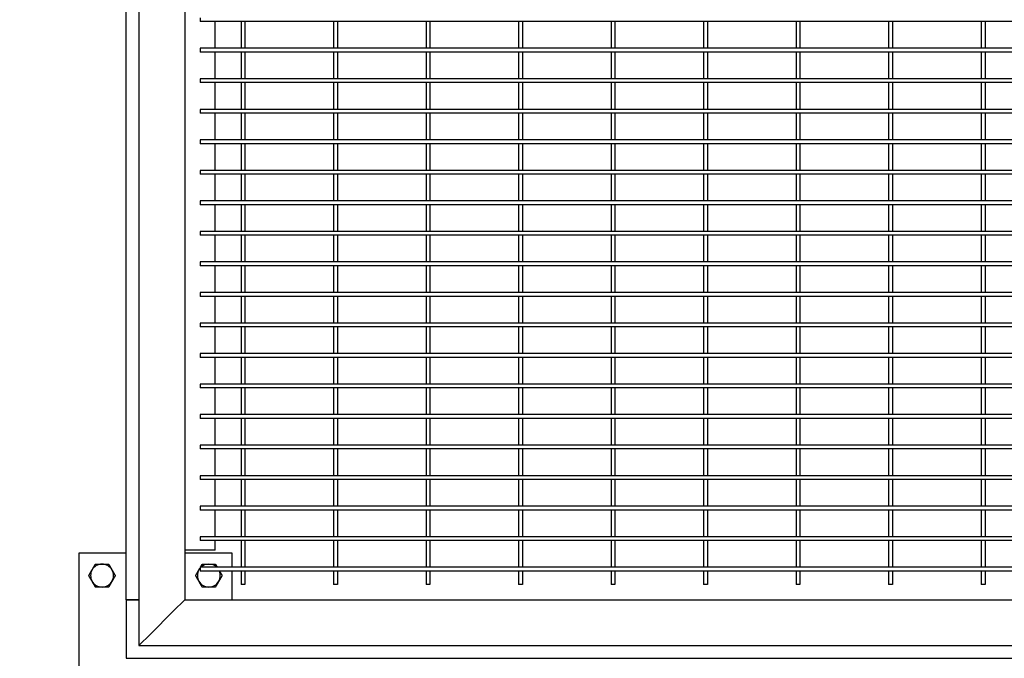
# Model space of a CAD drawing. Header units: inches. Extents: x 36 to 1719, y -84 to 1122.
# Tile 512 of 558: x 919 to 951, y 812 to 833. Entities that reach past the tile are written whole.
import ezdxf

# ---------------------------------------------------------------- set-up
doc = ezdxf.new("R2010")
doc.units = ezdxf.units.IN
doc.header["$LTSCALE"] = 48
doc.header["$MEASUREMENT"] = 0
doc.layers.add('Dimension (ANSI)', color=7, linetype='Continuous', lineweight=25)
doc.layers.add('Visible (ANSI)', color=7, linetype='Continuous', lineweight=30)
doc.styles.add('Note Text (ANSI)', font='tahoma.ttf')
doc.dimstyles.new('Architectural (ANSI)', dxfattribs={"dimscale": 48, "dimtxt": 0.125, "dimasz": 0.098425, "dimexe": 0.125, "dimexo": 0.0625, "dimgap": 0.031496, "dimtad": 0, "dimtih": 1, "dimtoh": 1, "dimdec": 4, "dimrnd": 1e-08, "dimzin": 3, "dimdsep": 46, "dimlunit": 4, "dimtxsty": 'Note Text (ANSI)', "dimcen": 0.09, "dimdle": 0.393701, "dimclrd": 256, "dimclre": 256, "dimclrt": 256, "dimadec": 0, "dimazin": 3, "dimtfac": 0.96, "dimtofl": 0, "dimtmove": 0, "dimatfit": 3, "dimfxl": 1, "dimfrac": 2, "dimtolj": 1, "dimtzin": 12, "dimlwd": -1, "dimlwe": -1, "dimarcsym": 0})

# ---------------------------------------------------------------- blocks, each defined once
blk = doc.blocks.new('*D15')
at = {"layer": 'Defpoints', "color": 0, "transparency": 16777216}
for p in [(1046.918, 854.671), (727.918, 840.715), (1046.918, 743.531)]:
    blk.add_point(p, dxfattribs=at)
at = {"layer": 'Dimension (ANSI)', "transparency": 16777216}
for p, q in [((1046.918, 851.671), (1046.918, 737.531)), ((727.918, 837.715), (727.918, 737.531)), ((732.642, 743.531), (854.572, 743.531)), ((1042.193, 743.531), (878.263, 743.531))]:
    blk.add_line(p, q, dxfattribs=at)
for points in [[(732.642, 744.318), (732.642, 742.743), (727.918, 743.531)], [(1042.193, 744.318), (1042.193, 742.743), (1046.918, 743.531)]]:
    blk.add_solid(points, dxfattribs=at)
at = {"layer": 'Dimension (ANSI)', "transparency": 16777216, "insert": (856.084, 746.656), "char_height": 6, "attachment_point": 1, "style": 'Note Text (ANSI)'}
blk.add_mtext('\\A1;26\'-7"', dxfattribs=at)

msp = doc.modelspace()

# ---------------------------------------------------------------- linework, layer by layer
at = {"layer": 'Visible (ANSI)'}
for p, q in [((922.95768, 852.71131), (922.95768, 812.71131)), ((922.53768, 814.21131), (922.53768, 851.21131)), ((924.45768, 851.21131), (924.45768, 814.21131)), ((924.95768, 833.27381), (924.95768, 833.14881)), ((926.36393, 833.14881), (924.95768, 833.14881)), ((925.45768, 832.27381), (925.45768, 833.14881)), ((926.30143, 833.14881), (926.30143, 832.27381)), ((929.39518, 833.14881), (926.36393, 833.14881)), ((926.42643, 833.14881), (926.42643, 832.27381)), ((929.33268, 833.14881), (929.33268, 832.27381)), ((932.42643, 833.14881), (929.39518, 833.14881)), ((929.45768, 833.14881), (929.45768, 832.27381)), ((932.36393, 833.14881), (932.36393, 832.27381)), ((935.45768, 833.14881), (932.42643, 833.14881)), ((932.48893, 833.14881), (932.48893, 832.27381)), ((935.39518, 833.14881), (935.39518, 832.27381)), ((938.48893, 833.14881), (935.45768, 833.14881)), ((935.52018, 833.14881), (935.52018, 832.27381)), ((938.42643, 833.14881), (938.42643, 832.27381)), ((941.52018, 833.14881), (938.48893, 833.14881)), ((938.55143, 833.14881), (938.55143, 832.27381)), ((941.45768, 833.14881), (941.45768, 832.27381)), ((944.55143, 833.14881), (941.52018, 833.14881)), ((941.58268, 833.14881), (941.58268, 832.27381)), ((944.48893, 833.14881), (944.48893, 832.27381)), ((947.58268, 833.14881), (944.55143, 833.14881)), ((944.61393, 833.14881), (944.61393, 832.27381)), ((947.52018, 833.14881), (947.52018, 832.27381)), ((950.61393, 833.14881), (947.58268, 833.14881)), ((947.64518, 833.14881), (947.64518, 832.27381)), ((950.55143, 833.14881), (950.55143, 832.27381)), ((953.64518, 833.14881), (950.61393, 833.14881)), ((950.67643, 833.14881), (950.67643, 832.27381)), ((926.36393, 832.27381), (924.95768, 832.27381)), ((924.95768, 832.27381), (924.95768, 832.14881)), ((926.36393, 832.14881), (924.95768, 832.14881)), ((925.45768, 831.27381), (925.45768, 832.14881)), ((926.30143, 832.14881), (926.30143, 831.27381)), ((929.39518, 832.27381), (926.36393, 832.27381)), ((929.39518, 832.14881), (926.36393, 832.14881)), ((926.42643, 832.14881), (926.42643, 831.27381)), ((929.33268, 832.14881), (929.33268, 831.27381)), ((932.42643, 832.27381), (929.39518, 832.27381)), ((932.42643, 832.14881), (929.39518, 832.14881)), ((929.45768, 832.14881), (929.45768, 831.27381)), ((932.36393, 832.14881), (932.36393, 831.27381)), ((935.45768, 832.27381), (932.42643, 832.27381)), ((935.45768, 832.14881), (932.42643, 832.14881)), ((932.48893, 832.14881), (932.48893, 831.27381)), ((935.39518, 832.14881), (935.39518, 831.27381)), ((938.48893, 832.27381), (935.45768, 832.27381)), ((938.48893, 832.14881), (935.45768, 832.14881)), ((935.52018, 832.14881), (935.52018, 831.27381)), ((938.42643, 832.14881), (938.42643, 831.27381)), ((941.52018, 832.27381), (938.48893, 832.27381)), ((941.52018, 832.14881), (938.48893, 832.14881)), ((938.55143, 832.14881), (938.55143, 831.27381)), ((941.45768, 832.14881), (941.45768, 831.27381)), ((944.55143, 832.27381), (941.52018, 832.27381)), ((944.55143, 832.14881), (941.52018, 832.14881)), ((941.58268, 832.14881), (941.58268, 831.27381)), ((944.48893, 832.14881), (944.48893, 831.27381)), ((947.58268, 832.27381), (944.55143, 832.27381)), ((947.58268, 832.14881), (944.55143, 832.14881)), ((944.61393, 832.14881), (944.61393, 831.27381)), ((947.52018, 832.14881), (947.52018, 831.27381)), ((950.61393, 832.27381), (947.58268, 832.27381)), ((950.61393, 832.14881), (947.58268, 832.14881)), ((947.64518, 832.14881), (947.64518, 831.27381)), ((950.55143, 832.14881), (950.55143, 831.27381)), ((953.64518, 832.27381), (950.61393, 832.27381)), ((953.64518, 832.14881), (950.61393, 832.14881)), ((950.67643, 832.14881), (950.67643, 831.27381)), ((926.36393, 831.27381), (924.95768, 831.27381)), ((924.95768, 831.27381), (924.95768, 831.14881)), ((926.36393, 831.14881), (924.95768, 831.14881)), ((925.45768, 830.27381), (925.45768, 831.14881)), ((926.30143, 831.14881), (926.30143, 830.27381)), ((929.39518, 831.27381), (926.36393, 831.27381)), ((929.39518, 831.14881), (926.36393, 831.14881)), ((926.42643, 831.14881), (926.42643, 830.27381)), ((929.33268, 831.14881), (929.33268, 830.27381)), ((932.42643, 831.27381), (929.39518, 831.27381)), ((932.42643, 831.14881), (929.39518, 831.14881)), ((929.45768, 831.14881), (929.45768, 830.27381)), ((932.36393, 831.14881), (932.36393, 830.27381)), ((935.45768, 831.27381), (932.42643, 831.27381)), ((935.45768, 831.14881), (932.42643, 831.14881)), ((932.48893, 831.14881), (932.48893, 830.27381)), ((935.39518, 831.14881), (935.39518, 830.27381)), ((938.48893, 831.27381), (935.45768, 831.27381)), ((938.48893, 831.14881), (935.45768, 831.14881)), ((935.52018, 831.14881), (935.52018, 830.27381)), ((938.42643, 831.14881), (938.42643, 830.27381)), ((941.52018, 831.27381), (938.48893, 831.27381)), ((941.52018, 831.14881), (938.48893, 831.14881)), ((938.55143, 831.14881), (938.55143, 830.27381)), ((941.45768, 831.14881), (941.45768, 830.27381)), ((944.55143, 831.27381), (941.52018, 831.27381)), ((944.55143, 831.14881), (941.52018, 831.14881)), ((941.58268, 831.14881), (941.58268, 830.27381)), ((944.48893, 831.14881), (944.48893, 830.27381)), ((947.58268, 831.27381), (944.55143, 831.27381)), ((947.58268, 831.14881), (944.55143, 831.14881)), ((944.61393, 831.14881), (944.61393, 830.27381)), ((947.52018, 831.14881), (947.52018, 830.27381)), ((950.61393, 831.27381), (947.58268, 831.27381)), ((950.61393, 831.14881), (947.58268, 831.14881)), ((947.64518, 831.14881), (947.64518, 830.27381)), ((950.55143, 831.14881), (950.55143, 830.27381)), ((953.64518, 831.27381), (950.61393, 831.27381)), ((953.64518, 831.14881), (950.61393, 831.14881)), ((950.67643, 831.14881), (950.67643, 830.27381)), ((926.36393, 830.27381), (924.95768, 830.27381)), ((924.95768, 830.27381), (924.95768, 830.14881)), ((926.36393, 830.14881), (924.95768, 830.14881)), ((925.45768, 829.27381), (925.45768, 830.14881)), ((926.30143, 830.14881), (926.30143, 829.27381)), ((929.39518, 830.27381), (926.36393, 830.27381)), ((929.39518, 830.14881), (926.36393, 830.14881)), ((926.42643, 830.14881), (926.42643, 829.27381)), ((929.33268, 830.14881), (929.33268, 829.27381)), ((932.42643, 830.27381), (929.39518, 830.27381)), ((932.42643, 830.14881), (929.39518, 830.14881)), ((929.45768, 830.14881), (929.45768, 829.27381)), ((932.36393, 830.14881), (932.36393, 829.27381)), ((935.45768, 830.27381), (932.42643, 830.27381)), ((935.45768, 830.14881), (932.42643, 830.14881)), ((932.48893, 830.14881), (932.48893, 829.27381)), ((935.39518, 830.14881), (935.39518, 829.27381)), ((938.48893, 830.27381), (935.45768, 830.27381)), ((938.48893, 830.14881), (935.45768, 830.14881)), ((935.52018, 830.14881), (935.52018, 829.27381)), ((938.42643, 830.14881), (938.42643, 829.27381)), ((941.52018, 830.27381), (938.48893, 830.27381)), ((941.52018, 830.14881), (938.48893, 830.14881)), ((938.55143, 830.14881), (938.55143, 829.27381)), ((941.45768, 830.14881), (941.45768, 829.27381)), ((944.55143, 830.27381), (941.52018, 830.27381)), ((944.55143, 830.14881), (941.52018, 830.14881)), ((941.58268, 830.14881), (941.58268, 829.27381)), ((944.48893, 830.14881), (944.48893, 829.27381)), ((947.58268, 830.27381), (944.55143, 830.27381)), ((947.58268, 830.14881), (944.55143, 830.14881)), ((944.61393, 830.14881), (944.61393, 829.27381)), ((947.52018, 830.14881), (947.52018, 829.27381)), ((950.61393, 830.27381), (947.58268, 830.27381)), ((950.61393, 830.14881), (947.58268, 830.14881)), ((947.64518, 830.14881), (947.64518, 829.27381)), ((950.55143, 830.14881), (950.55143, 829.27381)), ((953.64518, 830.27381), (950.61393, 830.27381)), ((953.64518, 830.14881), (950.61393, 830.14881)), ((950.67643, 830.14881), (950.67643, 829.27381)), ((926.36393, 829.27381), (924.95768, 829.27381)), ((924.95768, 829.27381), (924.95768, 829.14881)), ((926.36393, 829.14881), (924.95768, 829.14881)), ((925.45768, 828.27381), (925.45768, 829.14881)), ((926.30143, 829.14881), (926.30143, 828.27381)), ((929.39518, 829.27381), (926.36393, 829.27381)), ((929.39518, 829.14881), (926.36393, 829.14881)), ((926.42643, 829.14881), (926.42643, 828.27381)), ((929.33268, 829.14881), (929.33268, 828.27381)), ((932.42643, 829.27381), (929.39518, 829.27381)), ((932.42643, 829.14881), (929.39518, 829.14881)), ((929.45768, 829.14881), (929.45768, 828.27381)), ((932.36393, 829.14881), (932.36393, 828.27381)), ((935.45768, 829.27381), (932.42643, 829.27381)), ((935.45768, 829.14881), (932.42643, 829.14881)), ((932.48893, 829.14881), (932.48893, 828.27381)), ((935.39518, 829.14881), (935.39518, 828.27381)), ((938.48893, 829.27381), (935.45768, 829.27381)), ((938.48893, 829.14881), (935.45768, 829.14881)), ((935.52018, 829.14881), (935.52018, 828.27381)), ((938.42643, 829.14881), (938.42643, 828.27381)), ((941.52018, 829.27381), (938.48893, 829.27381)), ((941.52018, 829.14881), (938.48893, 829.14881)), ((938.55143, 829.14881), (938.55143, 828.27381)), ((941.45768, 829.14881), (941.45768, 828.27381)), ((944.55143, 829.27381), (941.52018, 829.27381)), ((944.55143, 829.14881), (941.52018, 829.14881)), ((941.58268, 829.14881), (941.58268, 828.27381)), ((944.48893, 829.14881), (944.48893, 828.27381)), ((947.58268, 829.27381), (944.55143, 829.27381)), ((947.58268, 829.14881), (944.55143, 829.14881)), ((944.61393, 829.14881), (944.61393, 828.27381)), ((947.52018, 829.14881), (947.52018, 828.27381)), ((950.61393, 829.27381), (947.58268, 829.27381)), ((950.61393, 829.14881), (947.58268, 829.14881)), ((947.64518, 829.14881), (947.64518, 828.27381)), ((950.55143, 829.14881), (950.55143, 828.27381)), ((953.64518, 829.27381), (950.61393, 829.27381)), ((953.64518, 829.14881), (950.61393, 829.14881)), ((950.67643, 829.14881), (950.67643, 828.27381)), ((926.36393, 828.27381), (924.95768, 828.27381)), ((924.95768, 828.27381), (924.95768, 828.14881)), ((926.36393, 828.14881), (924.95768, 828.14881)), ((925.45768, 827.27381), (925.45768, 828.14881)), ((926.30143, 828.14881), (926.30143, 827.27381)), ((929.39518, 828.27381), (926.36393, 828.27381)), ((929.39518, 828.14881), (926.36393, 828.14881)), ((926.42643, 828.14881), (926.42643, 827.27381)), ((929.33268, 828.14881), (929.33268, 827.27381)), ((932.42643, 828.27381), (929.39518, 828.27381)), ((932.42643, 828.14881), (929.39518, 828.14881)), ((929.45768, 828.14881), (929.45768, 827.27381)), ((932.36393, 828.14881), (932.36393, 827.27381)), ((935.45768, 828.27381), (932.42643, 828.27381)), ((935.45768, 828.14881), (932.42643, 828.14881)), ((932.48893, 828.14881), (932.48893, 827.27381)), ((935.39518, 828.14881), (935.39518, 827.27381)), ((938.48893, 828.27381), (935.45768, 828.27381)), ((938.48893, 828.14881), (935.45768, 828.14881)), ((935.52018, 828.14881), (935.52018, 827.27381)), ((938.42643, 828.14881), (938.42643, 827.27381)), ((941.52018, 828.27381), (938.48893, 828.27381)), ((941.52018, 828.14881), (938.48893, 828.14881)), ((938.55143, 828.14881), (938.55143, 827.27381)), ((941.45768, 828.14881), (941.45768, 827.27381)), ((944.55143, 828.27381), (941.52018, 828.27381)), ((944.55143, 828.14881), (941.52018, 828.14881)), ((941.58268, 828.14881), (941.58268, 827.27381)), ((944.48893, 828.14881), (944.48893, 827.27381)), ((947.58268, 828.27381), (944.55143, 828.27381)), ((947.58268, 828.14881), (944.55143, 828.14881)), ((944.61393, 828.14881), (944.61393, 827.27381)), ((947.52018, 828.14881), (947.52018, 827.27381)), ((950.61393, 828.27381), (947.58268, 828.27381)), ((950.61393, 828.14881), (947.58268, 828.14881)), ((947.64518, 828.14881), (947.64518, 827.27381)), ((950.55143, 828.14881), (950.55143, 827.27381)), ((953.64518, 828.27381), (950.61393, 828.27381)), ((953.64518, 828.14881), (950.61393, 828.14881)), ((950.67643, 828.14881), (950.67643, 827.27381)), ((926.36393, 827.27381), (924.95768, 827.27381)), ((924.95768, 827.27381), (924.95768, 827.14881)), ((926.36393, 827.14881), (924.95768, 827.14881)), ((925.45768, 826.27381), (925.45768, 827.14881)), ((926.30143, 827.14881), (926.30143, 826.27381)), ((929.39518, 827.27381), (926.36393, 827.27381)), ((929.39518, 827.14881), (926.36393, 827.14881)), ((926.42643, 827.14881), (926.42643, 826.27381)), ((929.33268, 827.14881), (929.33268, 826.27381)), ((932.42643, 827.27381), (929.39518, 827.27381)), ((932.42643, 827.14881), (929.39518, 827.14881)), ((929.45768, 827.14881), (929.45768, 826.27381)), ((932.36393, 827.14881), (932.36393, 826.27381)), ((935.45768, 827.27381), (932.42643, 827.27381)), ((935.45768, 827.14881), (932.42643, 827.14881)), ((932.48893, 827.14881), (932.48893, 826.27381)), ((935.39518, 827.14881), (935.39518, 826.27381)), ((938.48893, 827.27381), (935.45768, 827.27381)), ((938.48893, 827.14881), (935.45768, 827.14881)), ((935.52018, 827.14881), (935.52018, 826.27381)), ((938.42643, 827.14881), (938.42643, 826.27381)), ((941.52018, 827.27381), (938.48893, 827.27381)), ((941.52018, 827.14881), (938.48893, 827.14881)), ((938.55143, 827.14881), (938.55143, 826.27381)), ((941.45768, 827.14881), (941.45768, 826.27381)), ((944.55143, 827.27381), (941.52018, 827.27381)), ((944.55143, 827.14881), (941.52018, 827.14881)), ((941.58268, 827.14881), (941.58268, 826.27381)), ((944.48893, 827.14881), (944.48893, 826.27381)), ((947.58268, 827.27381), (944.55143, 827.27381)), ((947.58268, 827.14881), (944.55143, 827.14881)), ((944.61393, 827.14881), (944.61393, 826.27381)), ((947.52018, 827.14881), (947.52018, 826.27381)), ((950.61393, 827.27381), (947.58268, 827.27381)), ((950.61393, 827.14881), (947.58268, 827.14881)), ((947.64518, 827.14881), (947.64518, 826.27381)), ((950.55143, 827.14881), (950.55143, 826.27381)), ((953.64518, 827.27381), (950.61393, 827.27381)), ((953.64518, 827.14881), (950.61393, 827.14881)), ((950.67643, 827.14881), (950.67643, 826.27381)), ((926.36393, 826.27381), (924.95768, 826.27381)), ((924.95768, 826.27381), (924.95768, 826.14881)), ((929.39518, 826.27381), (926.36393, 826.27381)), ((932.42643, 826.27381), (929.39518, 826.27381)), ((935.45768, 826.27381), (932.42643, 826.27381)), ((938.48893, 826.27381), (935.45768, 826.27381)), ((941.52018, 826.27381), (938.48893, 826.27381)), ((944.55143, 826.27381), (941.52018, 826.27381)), ((947.58268, 826.27381), (944.55143, 826.27381)), ((950.61393, 826.27381), (947.58268, 826.27381)), ((953.64518, 826.27381), (950.61393, 826.27381)), ((926.36393, 826.14881), (924.95768, 826.14881)), ((925.45768, 825.27381), (925.45768, 826.14881)), ((926.30143, 826.14881), (926.30143, 825.27381)), ((929.39518, 826.14881), (926.36393, 826.14881)), ((926.42643, 826.14881), (926.42643, 825.27381)), ((929.33268, 826.14881), (929.33268, 825.27381)), ((932.42643, 826.14881), (929.39518, 826.14881)), ((929.45768, 826.14881), (929.45768, 825.27381)), ((932.36393, 826.14881), (932.36393, 825.27381)), ((935.45768, 826.14881), (932.42643, 826.14881)), ((932.48893, 826.14881), (932.48893, 825.27381)), ((935.39518, 826.14881), (935.39518, 825.27381)), ((938.48893, 826.14881), (935.45768, 826.14881)), ((935.52018, 826.14881), (935.52018, 825.27381)), ((938.42643, 826.14881), (938.42643, 825.27381)), ((941.52018, 826.14881), (938.48893, 826.14881)), ((938.55143, 826.14881), (938.55143, 825.27381)), ((941.45768, 826.14881), (941.45768, 825.27381)), ((944.55143, 826.14881), (941.52018, 826.14881)), ((941.58268, 826.14881), (941.58268, 825.27381)), ((944.48893, 826.14881), (944.48893, 825.27381)), ((947.58268, 826.14881), (944.55143, 826.14881)), ((944.61393, 826.14881), (944.61393, 825.27381)), ((947.52018, 826.14881), (947.52018, 825.27381)), ((950.61393, 826.14881), (947.58268, 826.14881)), ((947.64518, 826.14881), (947.64518, 825.27381)), ((950.55143, 826.14881), (950.55143, 825.27381)), ((953.64518, 826.14881), (950.61393, 826.14881)), ((950.67643, 826.14881), (950.67643, 825.27381)), ((926.36393, 825.27381), (924.95768, 825.27381)), ((924.95768, 825.27381), (924.95768, 825.14881)), ((929.39518, 825.27381), (926.36393, 825.27381)), ((932.42643, 825.27381), (929.39518, 825.27381)), ((935.45768, 825.27381), (932.42643, 825.27381)), ((938.48893, 825.27381), (935.45768, 825.27381)), ((941.52018, 825.27381), (938.48893, 825.27381)), ((944.55143, 825.27381), (941.52018, 825.27381)), ((947.58268, 825.27381), (944.55143, 825.27381)), ((950.61393, 825.27381), (947.58268, 825.27381)), ((953.64518, 825.27381), (950.61393, 825.27381)), ((926.36393, 825.14881), (924.95768, 825.14881)), ((925.45768, 824.27381), (925.45768, 825.14881)), ((926.30143, 825.14881), (926.30143, 824.27381)), ((929.39518, 825.14881), (926.36393, 825.14881)), ((926.42643, 825.14881), (926.42643, 824.27381)), ((929.33268, 825.14881), (929.33268, 824.27381)), ((932.42643, 825.14881), (929.39518, 825.14881)), ((929.45768, 825.14881), (929.45768, 824.27381)), ((932.36393, 825.14881), (932.36393, 824.27381)), ((935.45768, 825.14881), (932.42643, 825.14881)), ((932.48893, 825.14881), (932.48893, 824.27381)), ((935.39518, 825.14881), (935.39518, 824.27381)), ((938.48893, 825.14881), (935.45768, 825.14881)), ((935.52018, 825.14881), (935.52018, 824.27381)), ((938.42643, 825.14881), (938.42643, 824.27381)), ((941.52018, 825.14881), (938.48893, 825.14881)), ((938.55143, 825.14881), (938.55143, 824.27381)), ((941.45768, 825.14881), (941.45768, 824.27381)), ((944.55143, 825.14881), (941.52018, 825.14881)), ((941.58268, 825.14881), (941.58268, 824.27381)), ((944.48893, 825.14881), (944.48893, 824.27381)), ((947.58268, 825.14881), (944.55143, 825.14881)), ((944.61393, 825.14881), (944.61393, 824.27381)), ((947.52018, 825.14881), (947.52018, 824.27381)), ((950.61393, 825.14881), (947.58268, 825.14881)), ((947.64518, 825.14881), (947.64518, 824.27381)), ((950.55143, 825.14881), (950.55143, 824.27381)), ((953.64518, 825.14881), (950.61393, 825.14881)), ((950.67643, 825.14881), (950.67643, 824.27381)), ((926.36393, 824.27381), (924.95768, 824.27381)), ((924.95768, 824.27381), (924.95768, 824.14881)), ((929.39518, 824.27381), (926.36393, 824.27381)), ((932.42643, 824.27381), (929.39518, 824.27381)), ((935.45768, 824.27381), (932.42643, 824.27381)), ((938.48893, 824.27381), (935.45768, 824.27381)), ((941.52018, 824.27381), (938.48893, 824.27381)), ((944.55143, 824.27381), (941.52018, 824.27381)), ((947.58268, 824.27381), (944.55143, 824.27381)), ((950.61393, 824.27381), (947.58268, 824.27381)), ((953.64518, 824.27381), (950.61393, 824.27381)), ((926.36393, 824.14881), (924.95768, 824.14881)), ((925.45768, 823.27381), (925.45768, 824.14881)), ((926.30143, 824.14881), (926.30143, 823.27381)), ((929.39518, 824.14881), (926.36393, 824.14881)), ((926.42643, 824.14881), (926.42643, 823.27381)), ((929.33268, 824.14881), (929.33268, 823.27381)), ((932.42643, 824.14881), (929.39518, 824.14881)), ((929.45768, 824.14881), (929.45768, 823.27381)), ((932.36393, 824.14881), (932.36393, 823.27381)), ((935.45768, 824.14881), (932.42643, 824.14881)), ((932.48893, 824.14881), (932.48893, 823.27381)), ((935.39518, 824.14881), (935.39518, 823.27381)), ((938.48893, 824.14881), (935.45768, 824.14881)), ((935.52018, 824.14881), (935.52018, 823.27381)), ((938.42643, 824.14881), (938.42643, 823.27381)), ((941.52018, 824.14881), (938.48893, 824.14881)), ((938.55143, 824.14881), (938.55143, 823.27381)), ((941.45768, 824.14881), (941.45768, 823.27381)), ((944.55143, 824.14881), (941.52018, 824.14881)), ((941.58268, 824.14881), (941.58268, 823.27381)), ((944.48893, 824.14881), (944.48893, 823.27381)), ((947.58268, 824.14881), (944.55143, 824.14881)), ((944.61393, 824.14881), (944.61393, 823.27381)), ((947.52018, 824.14881), (947.52018, 823.27381)), ((950.61393, 824.14881), (947.58268, 824.14881)), ((947.64518, 824.14881), (947.64518, 823.27381)), ((950.55143, 824.14881), (950.55143, 823.27381)), ((953.64518, 824.14881), (950.61393, 824.14881)), ((950.67643, 824.14881), (950.67643, 823.27381)), ((926.36393, 823.27381), (924.95768, 823.27381)), ((924.95768, 823.27381), (924.95768, 823.14881)), ((929.39518, 823.27381), (926.36393, 823.27381)), ((932.42643, 823.27381), (929.39518, 823.27381)), ((935.45768, 823.27381), (932.42643, 823.27381)), ((938.48893, 823.27381), (935.45768, 823.27381)), ((941.52018, 823.27381), (938.48893, 823.27381)), ((944.55143, 823.27381), (941.52018, 823.27381)), ((947.58268, 823.27381), (944.55143, 823.27381)), ((950.61393, 823.27381), (947.58268, 823.27381)), ((953.64518, 823.27381), (950.61393, 823.27381)), ((926.36393, 823.14881), (924.95768, 823.14881)), ((925.45768, 822.27381), (925.45768, 823.14881)), ((926.30143, 823.14881), (926.30143, 822.27381)), ((929.39518, 823.14881), (926.36393, 823.14881)), ((926.42643, 823.14881), (926.42643, 822.27381)), ((929.33268, 823.14881), (929.33268, 822.27381)), ((932.42643, 823.14881), (929.39518, 823.14881)), ((929.45768, 823.14881), (929.45768, 822.27381)), ((932.36393, 823.14881), (932.36393, 822.27381)), ((935.45768, 823.14881), (932.42643, 823.14881)), ((932.48893, 823.14881), (932.48893, 822.27381)), ((935.39518, 823.14881), (935.39518, 822.27381)), ((938.48893, 823.14881), (935.45768, 823.14881)), ((935.52018, 823.14881), (935.52018, 822.27381)), ((938.42643, 823.14881), (938.42643, 822.27381)), ((941.52018, 823.14881), (938.48893, 823.14881)), ((938.55143, 823.14881), (938.55143, 822.27381)), ((941.45768, 823.14881), (941.45768, 822.27381)), ((944.55143, 823.14881), (941.52018, 823.14881)), ((941.58268, 823.14881), (941.58268, 822.27381)), ((944.48893, 823.14881), (944.48893, 822.27381)), ((947.58268, 823.14881), (944.55143, 823.14881)), ((944.61393, 823.14881), (944.61393, 822.27381)), ((947.52018, 823.14881), (947.52018, 822.27381)), ((950.61393, 823.14881), (947.58268, 823.14881)), ((947.64518, 823.14881), (947.64518, 822.27381)), ((950.55143, 823.14881), (950.55143, 822.27381)), ((953.64518, 823.14881), (950.61393, 823.14881)), ((950.67643, 823.14881), (950.67643, 822.27381)), ((926.36393, 822.27381), (924.95768, 822.27381)), ((924.95768, 822.27381), (924.95768, 822.14881)), ((926.36393, 822.14881), (924.95768, 822.14881)), ((925.45768, 821.27381), (925.45768, 822.14881)), ((926.30143, 822.14881), (926.30143, 821.27381)), ((929.39518, 822.27381), (926.36393, 822.27381)), ((929.39518, 822.14881), (926.36393, 822.14881)), ((926.42643, 822.14881), (926.42643, 821.27381)), ((929.33268, 822.14881), (929.33268, 821.27381)), ((932.42643, 822.27381), (929.39518, 822.27381)), ((932.42643, 822.14881), (929.39518, 822.14881)), ((929.45768, 822.14881), (929.45768, 821.27381)), ((932.36393, 822.14881), (932.36393, 821.27381)), ((935.45768, 822.27381), (932.42643, 822.27381)), ((935.45768, 822.14881), (932.42643, 822.14881)), ((932.48893, 822.14881), (932.48893, 821.27381)), ((935.39518, 822.14881), (935.39518, 821.27381)), ((938.48893, 822.27381), (935.45768, 822.27381)), ((938.48893, 822.14881), (935.45768, 822.14881)), ((935.52018, 822.14881), (935.52018, 821.27381)), ((938.42643, 822.14881), (938.42643, 821.27381)), ((941.52018, 822.27381), (938.48893, 822.27381)), ((941.52018, 822.14881), (938.48893, 822.14881)), ((938.55143, 822.14881), (938.55143, 821.27381)), ((941.45768, 822.14881), (941.45768, 821.27381)), ((944.55143, 822.27381), (941.52018, 822.27381)), ((944.55143, 822.14881), (941.52018, 822.14881)), ((941.58268, 822.14881), (941.58268, 821.27381)), ((944.48893, 822.14881), (944.48893, 821.27381)), ((947.58268, 822.27381), (944.55143, 822.27381)), ((947.58268, 822.14881), (944.55143, 822.14881)), ((944.61393, 822.14881), (944.61393, 821.27381)), ((947.52018, 822.14881), (947.52018, 821.27381)), ((950.61393, 822.27381), (947.58268, 822.27381)), ((950.61393, 822.14881), (947.58268, 822.14881)), ((947.64518, 822.14881), (947.64518, 821.27381)), ((950.55143, 822.14881), (950.55143, 821.27381)), ((953.64518, 822.27381), (950.61393, 822.27381)), ((953.64518, 822.14881), (950.61393, 822.14881)), ((950.67643, 822.14881), (950.67643, 821.27381)), ((926.36393, 821.27381), (924.95768, 821.27381)), ((924.95768, 821.27381), (924.95768, 821.14881)), ((926.36393, 821.14881), (924.95768, 821.14881)), ((925.45768, 820.27381), (925.45768, 821.14881)), ((926.30143, 821.14881), (926.30143, 820.27381)), ((929.39518, 821.27381), (926.36393, 821.27381)), ((929.39518, 821.14881), (926.36393, 821.14881)), ((926.42643, 821.14881), (926.42643, 820.27381)), ((929.33268, 821.14881), (929.33268, 820.27381)), ((932.42643, 821.27381), (929.39518, 821.27381)), ((932.42643, 821.14881), (929.39518, 821.14881)), ((929.45768, 821.14881), (929.45768, 820.27381)), ((932.36393, 821.14881), (932.36393, 820.27381)), ((935.45768, 821.27381), (932.42643, 821.27381)), ((935.45768, 821.14881), (932.42643, 821.14881)), ((932.48893, 821.14881), (932.48893, 820.27381)), ((935.39518, 821.14881), (935.39518, 820.27381)), ((938.48893, 821.27381), (935.45768, 821.27381)), ((938.48893, 821.14881), (935.45768, 821.14881)), ((935.52018, 821.14881), (935.52018, 820.27381)), ((938.42643, 821.14881), (938.42643, 820.27381)), ((941.52018, 821.27381), (938.48893, 821.27381)), ((941.52018, 821.14881), (938.48893, 821.14881)), ((938.55143, 821.14881), (938.55143, 820.27381)), ((941.45768, 821.14881), (941.45768, 820.27381)), ((944.55143, 821.27381), (941.52018, 821.27381)), ((944.55143, 821.14881), (941.52018, 821.14881)), ((941.58268, 821.14881), (941.58268, 820.27381)), ((944.48893, 821.14881), (944.48893, 820.27381)), ((947.58268, 821.27381), (944.55143, 821.27381)), ((947.58268, 821.14881), (944.55143, 821.14881)), ((944.61393, 821.14881), (944.61393, 820.27381)), ((947.52018, 821.14881), (947.52018, 820.27381)), ((950.61393, 821.27381), (947.58268, 821.27381)), ((950.61393, 821.14881), (947.58268, 821.14881)), ((947.64518, 821.14881), (947.64518, 820.27381)), ((950.55143, 821.14881), (950.55143, 820.27381)), ((953.64518, 821.27381), (950.61393, 821.27381)), ((953.64518, 821.14881), (950.61393, 821.14881)), ((950.67643, 821.14881), (950.67643, 820.27381)), ((926.36393, 820.27381), (924.95768, 820.27381)), ((924.95768, 820.27381), (924.95768, 820.14881)), ((926.36393, 820.14881), (924.95768, 820.14881)), ((925.45768, 819.27381), (925.45768, 820.14881)), ((926.30143, 820.14881), (926.30143, 819.27381)), ((929.39518, 820.27381), (926.36393, 820.27381)), ((929.39518, 820.14881), (926.36393, 820.14881)), ((926.42643, 820.14881), (926.42643, 819.27381)), ((929.33268, 820.14881), (929.33268, 819.27381)), ((932.42643, 820.27381), (929.39518, 820.27381)), ((932.42643, 820.14881), (929.39518, 820.14881)), ((929.45768, 820.14881), (929.45768, 819.27381)), ((932.36393, 820.14881), (932.36393, 819.27381)), ((935.45768, 820.27381), (932.42643, 820.27381)), ((935.45768, 820.14881), (932.42643, 820.14881)), ((932.48893, 820.14881), (932.48893, 819.27381)), ((935.39518, 820.14881), (935.39518, 819.27381)), ((938.48893, 820.27381), (935.45768, 820.27381)), ((938.48893, 820.14881), (935.45768, 820.14881)), ((935.52018, 820.14881), (935.52018, 819.27381)), ((938.42643, 820.14881), (938.42643, 819.27381)), ((941.52018, 820.27381), (938.48893, 820.27381)), ((941.52018, 820.14881), (938.48893, 820.14881)), ((938.55143, 820.14881), (938.55143, 819.27381)), ((941.45768, 820.14881), (941.45768, 819.27381)), ((944.55143, 820.27381), (941.52018, 820.27381)), ((944.55143, 820.14881), (941.52018, 820.14881)), ((941.58268, 820.14881), (941.58268, 819.27381)), ((944.48893, 820.14881), (944.48893, 819.27381)), ((947.58268, 820.27381), (944.55143, 820.27381)), ((947.58268, 820.14881), (944.55143, 820.14881)), ((944.61393, 820.14881), (944.61393, 819.27381)), ((947.52018, 820.14881), (947.52018, 819.27381)), ((950.61393, 820.27381), (947.58268, 820.27381)), ((950.61393, 820.14881), (947.58268, 820.14881)), ((947.64518, 820.14881), (947.64518, 819.27381)), ((950.55143, 820.14881), (950.55143, 819.27381)), ((953.64518, 820.27381), (950.61393, 820.27381)), ((953.64518, 820.14881), (950.61393, 820.14881)), ((950.67643, 820.14881), (950.67643, 819.27381)), ((926.36393, 819.27381), (924.95768, 819.27381)), ((924.95768, 819.27381), (924.95768, 819.14881)), ((926.36393, 819.14881), (924.95768, 819.14881)), ((925.45768, 818.27381), (925.45768, 819.14881)), ((926.30143, 819.14881), (926.30143, 818.27381)), ((929.39518, 819.27381), (926.36393, 819.27381)), ((929.39518, 819.14881), (926.36393, 819.14881)), ((926.42643, 819.14881), (926.42643, 818.27381)), ((929.33268, 819.14881), (929.33268, 818.27381)), ((932.42643, 819.27381), (929.39518, 819.27381)), ((932.42643, 819.14881), (929.39518, 819.14881)), ((929.45768, 819.14881), (929.45768, 818.27381)), ((932.36393, 819.14881), (932.36393, 818.27381)), ((935.45768, 819.27381), (932.42643, 819.27381)), ((935.45768, 819.14881), (932.42643, 819.14881)), ((932.48893, 819.14881), (932.48893, 818.27381)), ((935.39518, 819.14881), (935.39518, 818.27381)), ((938.48893, 819.27381), (935.45768, 819.27381)), ((938.48893, 819.14881), (935.45768, 819.14881)), ((935.52018, 819.14881), (935.52018, 818.27381)), ((938.42643, 819.14881), (938.42643, 818.27381)), ((941.52018, 819.27381), (938.48893, 819.27381)), ((941.52018, 819.14881), (938.48893, 819.14881)), ((938.55143, 819.14881), (938.55143, 818.27381)), ((941.45768, 819.14881), (941.45768, 818.27381)), ((944.55143, 819.27381), (941.52018, 819.27381)), ((944.55143, 819.14881), (941.52018, 819.14881)), ((941.58268, 819.14881), (941.58268, 818.27381)), ((944.48893, 819.14881), (944.48893, 818.27381)), ((947.58268, 819.27381), (944.55143, 819.27381)), ((947.58268, 819.14881), (944.55143, 819.14881)), ((944.61393, 819.14881), (944.61393, 818.27381)), ((947.52018, 819.14881), (947.52018, 818.27381)), ((950.61393, 819.27381), (947.58268, 819.27381)), ((950.61393, 819.14881), (947.58268, 819.14881)), ((947.64518, 819.14881), (947.64518, 818.27381)), ((950.55143, 819.14881), (950.55143, 818.27381)), ((953.64518, 819.27381), (950.61393, 819.27381)), ((953.64518, 819.14881), (950.61393, 819.14881)), ((950.67643, 819.14881), (950.67643, 818.27381)), ((926.36393, 818.27381), (924.95768, 818.27381)), ((924.95768, 818.27381), (924.95768, 818.14881)), ((926.36393, 818.14881), (924.95768, 818.14881)), ((925.45768, 817.27381), (925.45768, 818.14881)), ((926.30143, 818.14881), (926.30143, 817.27381)), ((929.39518, 818.27381), (926.36393, 818.27381)), ((929.39518, 818.14881), (926.36393, 818.14881)), ((926.42643, 818.14881), (926.42643, 817.27381)), ((929.33268, 818.14881), (929.33268, 817.27381)), ((932.42643, 818.27381), (929.39518, 818.27381)), ((932.42643, 818.14881), (929.39518, 818.14881)), ((929.45768, 818.14881), (929.45768, 817.27381)), ((932.36393, 818.14881), (932.36393, 817.27381)), ((935.45768, 818.27381), (932.42643, 818.27381)), ((935.45768, 818.14881), (932.42643, 818.14881)), ((932.48893, 818.14881), (932.48893, 817.27381)), ((935.39518, 818.14881), (935.39518, 817.27381)), ((938.48893, 818.27381), (935.45768, 818.27381)), ((938.48893, 818.14881), (935.45768, 818.14881)), ((935.52018, 818.14881), (935.52018, 817.27381)), ((938.42643, 818.14881), (938.42643, 817.27381)), ((941.52018, 818.27381), (938.48893, 818.27381)), ((941.52018, 818.14881), (938.48893, 818.14881)), ((938.55143, 818.14881), (938.55143, 817.27381)), ((941.45768, 818.14881), (941.45768, 817.27381)), ((944.55143, 818.27381), (941.52018, 818.27381)), ((944.55143, 818.14881), (941.52018, 818.14881)), ((941.58268, 818.14881), (941.58268, 817.27381)), ((944.48893, 818.14881), (944.48893, 817.27381)), ((947.58268, 818.27381), (944.55143, 818.27381)), ((947.58268, 818.14881), (944.55143, 818.14881)), ((944.61393, 818.14881), (944.61393, 817.27381)), ((947.52018, 818.14881), (947.52018, 817.27381)), ((950.61393, 818.27381), (947.58268, 818.27381)), ((950.61393, 818.14881), (947.58268, 818.14881)), ((947.64518, 818.14881), (947.64518, 817.27381)), ((950.55143, 818.14881), (950.55143, 817.27381)), ((953.64518, 818.27381), (950.61393, 818.27381)), ((953.64518, 818.14881), (950.61393, 818.14881)), ((950.67643, 818.14881), (950.67643, 817.27381)), ((926.36393, 817.27381), (924.95768, 817.27381)), ((924.95768, 817.27381), (924.95768, 817.14881)), ((926.36393, 817.14881), (924.95768, 817.14881)), ((925.45768, 816.27381), (925.45768, 817.14881)), ((926.30143, 817.14881), (926.30143, 816.27381)), ((929.39518, 817.27381), (926.36393, 817.27381)), ((929.39518, 817.14881), (926.36393, 817.14881)), ((926.42643, 817.14881), (926.42643, 816.27381)), ((929.33268, 817.14881), (929.33268, 816.27381)), ((932.42643, 817.27381), (929.39518, 817.27381)), ((932.42643, 817.14881), (929.39518, 817.14881)), ((929.45768, 817.14881), (929.45768, 816.27381)), ((932.36393, 817.14881), (932.36393, 816.27381)), ((935.45768, 817.27381), (932.42643, 817.27381)), ((935.45768, 817.14881), (932.42643, 817.14881)), ((932.48893, 817.14881), (932.48893, 816.27381)), ((935.39518, 817.14881), (935.39518, 816.27381)), ((938.48893, 817.27381), (935.45768, 817.27381)), ((938.48893, 817.14881), (935.45768, 817.14881)), ((935.52018, 817.14881), (935.52018, 816.27381)), ((938.42643, 817.14881), (938.42643, 816.27381)), ((941.52018, 817.27381), (938.48893, 817.27381)), ((941.52018, 817.14881), (938.48893, 817.14881)), ((938.55143, 817.14881), (938.55143, 816.27381)), ((941.45768, 817.14881), (941.45768, 816.27381)), ((944.55143, 817.27381), (941.52018, 817.27381)), ((944.55143, 817.14881), (941.52018, 817.14881)), ((941.58268, 817.14881), (941.58268, 816.27381)), ((944.48893, 817.14881), (944.48893, 816.27381)), ((947.58268, 817.27381), (944.55143, 817.27381)), ((947.58268, 817.14881), (944.55143, 817.14881)), ((944.61393, 817.14881), (944.61393, 816.27381)), ((947.52018, 817.14881), (947.52018, 816.27381)), ((950.61393, 817.27381), (947.58268, 817.27381)), ((950.61393, 817.14881), (947.58268, 817.14881)), ((947.64518, 817.14881), (947.64518, 816.27381)), ((950.55143, 817.14881), (950.55143, 816.27381)), ((953.64518, 817.27381), (950.61393, 817.27381)), ((953.64518, 817.14881), (950.61393, 817.14881)), ((950.67643, 817.14881), (950.67643, 816.27381)), ((926.36393, 816.27381), (924.95768, 816.27381)), ((924.95768, 816.27381), (924.95768, 816.14881)), ((929.39518, 816.27381), (926.36393, 816.27381)), ((932.42643, 816.27381), (929.39518, 816.27381)), ((935.45768, 816.27381), (932.42643, 816.27381)), ((938.48893, 816.27381), (935.45768, 816.27381)), ((941.52018, 816.27381), (938.48893, 816.27381)), ((944.55143, 816.27381), (941.52018, 816.27381)), ((947.58268, 816.27381), (944.55143, 816.27381)), ((950.61393, 816.27381), (947.58268, 816.27381)), ((953.64518, 816.27381), (950.61393, 816.27381)), ((925.45768, 815.83631), (924.45768, 815.83631)), ((926.36393, 816.14881), (924.95768, 816.14881)), ((925.45768, 815.83631), (925.45768, 816.14881)), ((926.30143, 816.14881), (926.30143, 815.27381)), ((929.39518, 816.14881), (926.36393, 816.14881)), ((926.42643, 816.14881), (926.42643, 815.27381)), ((929.33268, 816.14881), (929.33268, 815.27381)), ((932.42643, 816.14881), (929.39518, 816.14881)), ((929.45768, 816.14881), (929.45768, 815.27381)), ((932.36393, 816.14881), (932.36393, 815.27381)), ((935.45768, 816.14881), (932.42643, 816.14881)), ((932.48893, 816.14881), (932.48893, 815.27381)), ((935.39518, 816.14881), (935.39518, 815.27381)), ((938.48893, 816.14881), (935.45768, 816.14881)), ((935.52018, 816.14881), (935.52018, 815.27381)), ((938.42643, 816.14881), (938.42643, 815.27381)), ((941.52018, 816.14881), (938.48893, 816.14881)), ((938.55143, 816.14881), (938.55143, 815.27381)), ((941.45768, 816.14881), (941.45768, 815.27381)), ((944.55143, 816.14881), (941.52018, 816.14881)), ((941.58268, 816.14881), (941.58268, 815.27381)), ((944.48893, 816.14881), (944.48893, 815.27381)), ((947.58268, 816.14881), (944.55143, 816.14881)), ((944.61393, 816.14881), (944.61393, 815.27381)), ((947.52018, 816.14881), (947.52018, 815.27381)), ((950.61393, 816.14881), (947.58268, 816.14881)), ((947.64518, 816.14881), (947.64518, 815.27381)), ((950.55143, 816.14881), (950.55143, 815.27381)), ((953.64518, 816.14881), (950.61393, 816.14881)), ((950.67643, 816.14881), (950.67643, 815.27381)), ((920.99768, 815.75131), (922.53768, 815.75131)), ((920.99768, 810.75131), (920.99768, 815.75131)), ((924.45768, 815.75131), (925.99768, 815.75131)), ((925.99768, 815.75131), (925.99768, 815.27381)), ((926.36393, 815.27381), (924.95768, 815.27381)), ((924.95768, 815.27381), (924.95768, 815.14881)), ((929.39518, 815.27381), (926.36393, 815.27381)), ((932.42643, 815.27381), (929.39518, 815.27381)), ((935.45768, 815.27381), (932.42643, 815.27381)), ((938.48893, 815.27381), (935.45768, 815.27381)), ((941.52018, 815.27381), (938.48893, 815.27381)), ((944.55143, 815.27381), (941.52018, 815.27381)), ((947.58268, 815.27381), (944.55143, 815.27381)), ((950.61393, 815.27381), (947.58268, 815.27381)), ((953.64518, 815.27381), (950.61393, 815.27381)), ((926.36393, 815.14881), (924.95768, 815.14881)), ((925.99768, 815.14881), (925.99768, 814.21131)), ((926.30143, 815.14881), (926.30143, 814.71131)), ((929.39518, 815.14881), (926.36393, 815.14881)), ((926.42643, 815.14881), (926.42643, 814.71131)), ((929.33268, 815.14881), (929.33268, 814.71131)), ((932.42643, 815.14881), (929.39518, 815.14881)), ((929.45768, 815.14881), (929.45768, 814.71131)), ((932.36393, 815.14881), (932.36393, 814.71131)), ((935.45768, 815.14881), (932.42643, 815.14881)), ((932.48893, 815.14881), (932.48893, 814.71131)), ((935.39518, 815.14881), (935.39518, 814.71131)), ((938.48893, 815.14881), (935.45768, 815.14881)), ((935.52018, 815.14881), (935.52018, 814.71131)), ((938.42643, 815.14881), (938.42643, 814.71131)), ((941.52018, 815.14881), (938.48893, 815.14881)), ((938.55143, 815.14881), (938.55143, 814.71131)), ((941.45768, 815.14881), (941.45768, 814.71131)), ((944.55143, 815.14881), (941.52018, 815.14881)), ((941.58268, 815.14881), (941.58268, 814.71131)), ((944.48893, 815.14881), (944.48893, 814.71131)), ((947.58268, 815.14881), (944.55143, 815.14881)), ((944.61393, 815.14881), (944.61393, 814.71131)), ((947.52018, 815.14881), (947.52018, 814.71131)), ((950.61393, 815.14881), (947.58268, 815.14881)), ((947.64518, 815.14881), (947.64518, 814.71131)), ((950.55143, 815.14881), (950.55143, 814.71131)), ((953.64518, 815.14881), (950.61393, 815.14881)), ((950.67643, 815.14881), (950.67643, 814.71131)), ((926.42643, 814.71131), (926.30143, 814.71131)), ((929.45768, 814.71131), (929.33268, 814.71131)), ((932.48893, 814.71131), (932.36393, 814.71131)), ((935.52018, 814.71131), (935.39518, 814.71131)), ((938.55143, 814.71131), (938.42643, 814.71131)), ((941.58268, 814.71131), (941.45768, 814.71131)), ((944.61393, 814.71131), (944.48893, 814.71131)), ((947.64518, 814.71131), (947.52018, 814.71131)), ((950.67643, 814.71131), (950.55143, 814.71131)), ((922.95768, 814.21131), (922.53768, 814.21131)), ((922.53768, 814.21131), (922.95768, 814.21131)), ((922.53768, 814.21131), (922.53768, 812.29131)), ((924.45768, 814.21131), (924.08268, 813.83631)), ((924.08268, 813.83631), (924.45768, 814.21131)), ((924.45768, 814.21131), (1043.45768, 814.21131)), ((923.33268, 813.08631), (924.08268, 813.83631)), ((924.08268, 813.83631), (923.33268, 813.08631)), ((923.33268, 813.08631), (922.95768, 812.71131)), ((922.95768, 812.71131), (923.33268, 813.08631)), ((922.95768, 812.71131), (1044.95768, 812.71131)), ((922.53768, 812.29131), (1045.37768, 812.29131))]:
    msp.add_line(p, q, dxfattribs=at)
for centre, start, end in [((921.74768, 815.00131), 150, 210), ((921.74768, 815.00131), 90, 150), ((921.74768, 815.00131), 30, 90), ((921.74768, 815.00131), 330, 30), ((925.24768, 815.00131), 150, 210), ((925.24768, 815.00131), 140.65417, 150), ((925.24768, 815.00131), 90, 133.392328), ((925.24768, 815.00131), 46.607672, 90), ((925.24768, 815.00131), 330, 23.162069), ((921.74768, 815.00131), 210, 270), ((921.74768, 815.00131), 270, 330), ((925.24768, 815.00131), 210, 270), ((925.24768, 815.00131), 270, 330)]:
    msp.add_arc(centre, 0.375, start, end, dxfattribs=at)
for points, weights in [([(921.31467, 815.00131), (921.37268, 815.10179), (921.42292, 815.18881)], [1, 1.0379548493, 1]), ([(921.42292, 815.18881), (921.47316, 815.27583), (921.53118, 815.37631)], [1, 1.0379548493, 1]), ([(921.53118, 815.37631), (921.6472, 815.37631), (921.74768, 815.37631)], [1, 1.0379548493, 1]), ([(921.74768, 815.37631), (921.84816, 815.37631), (921.96419, 815.37631)], [1, 1.0379548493, 1]), ([(921.96419, 815.37631), (922.0222, 815.27583), (922.07244, 815.18881)], [1, 1.0379548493, 1]), ([(922.07244, 815.18881), (922.12268, 815.10179), (922.18069, 815.00131)], [1, 1.0379548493, 1]), ([(924.81467, 815.00131), (924.87268, 815.10179), (924.92292, 815.18881)], [1, 1.0379548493, 1]), ([(924.92292, 815.18881), (924.94016, 815.21866), (924.95768, 815.24901)], [1, 1.01270212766, 1.01690236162]), ([(924.972, 815.27381), (924.99995, 815.32222), (925.03118, 815.37631)], [1.01891366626, 1.02007741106, 1]), ([(925.03118, 815.37631), (925.1472, 815.37631), (925.24768, 815.37631)], [1, 1.0379548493, 1]), ([(925.24768, 815.37631), (925.34816, 815.37631), (925.46419, 815.37631)], [1, 1.0379548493, 1]), ([(925.46419, 815.37631), (925.49541, 815.32222), (925.52337, 815.27381)], [1, 1.02007741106, 1.01891366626]), ([(921.42292, 814.81381), (921.37268, 814.90083), (921.31467, 815.00131)], [1, 1.0379548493, 1]), ([(922.18069, 815.00131), (922.12268, 814.90083), (922.07244, 814.81381)], [1, 1.0379548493, 1]), ([(924.92292, 814.81381), (924.87268, 814.90083), (924.81467, 815.00131)], [1, 1.0379548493, 1]), ([(925.68069, 815.00131), (925.62268, 814.90083), (925.57244, 814.81381)], [1, 1.0379548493, 1]), ([(925.59554, 815.14881), (925.63522, 815.08008), (925.68069, 815.00131)], [1.01313019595, 1.02951143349, 1]), ([(921.53118, 814.62631), (921.47316, 814.72679), (921.42292, 814.81381)], [1, 1.0379548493, 1]), ([(921.74768, 814.62631), (921.6472, 814.62631), (921.53118, 814.62631)], [1, 1.0379548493, 1]), ([(921.96419, 814.62631), (921.84816, 814.62631), (921.74768, 814.62631)], [1, 1.0379548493, 1]), ([(922.07244, 814.81381), (922.0222, 814.72679), (921.96419, 814.62631)], [1, 1.0379548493, 1]), ([(925.03118, 814.62631), (924.97316, 814.72679), (924.92292, 814.81381)], [1, 1.0379548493, 1]), ([(925.24768, 814.62631), (925.1472, 814.62631), (925.03118, 814.62631)], [1, 1.0379548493, 1]), ([(925.46419, 814.62631), (925.34816, 814.62631), (925.24768, 814.62631)], [1, 1.0379548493, 1]), ([(925.57244, 814.81381), (925.5222, 814.72679), (925.46419, 814.62631)], [1, 1.0379548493, 1])]:
    msp.add_rational_spline(points, weights, degree=2, dxfattribs=at)

# ---------------------------------------------------------------- dimensions: what is measured, and where the dimension line sits
at = {"layer": 'Dimension (ANSI)'}
dim = msp.add_linear_dim(base=(1046.91768, 743.53077), p1=(727.91768, 840.7154), p2=(1046.91768, 854.67131), dimstyle='Architectural (ANSI)', override={"dimgap": 0.031496, "dimtih": 0, "dimtoh": 0, "dimdec": 4, "dimlfac": 1, "dimtol": 0, "dimlim": 0, "dimtp": 0, "dimtm": 0, "dimtdec": 2, "dimatfit": 1}, dxfattribs=at)
dim.commit()
dim.dimension.update_dxf_attribs({"geometry": '*D15', "text_midpoint": (866.41768, 743.53077), "dimtype": 160})

doc.saveas('drawing.dxf')
